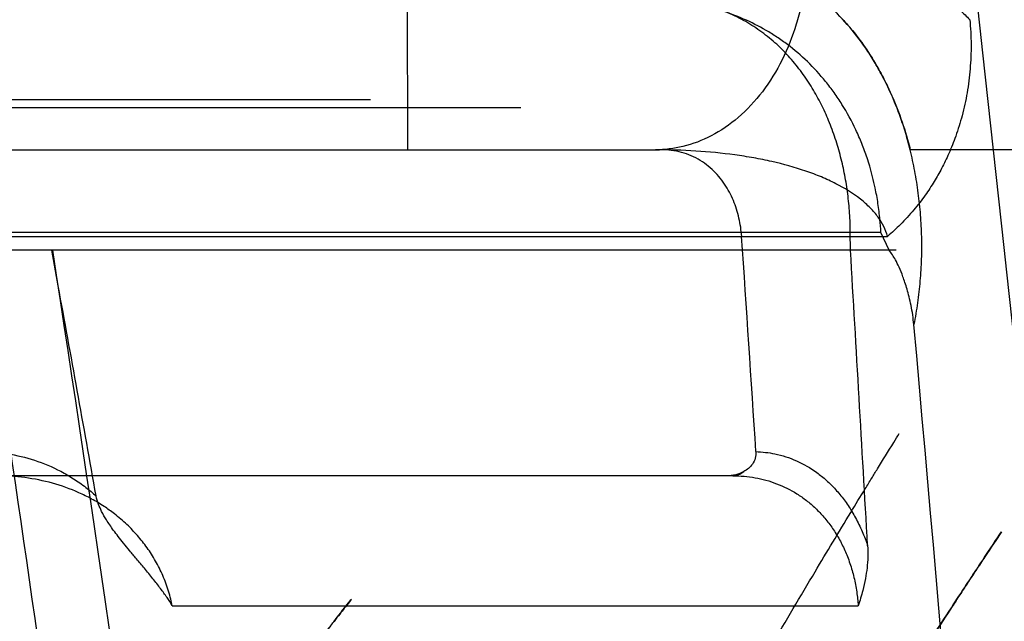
# Model space of a CAD drawing. Header units: millimetres. Extents: x 0 to 297, y 0 to 210.
# Tile 300 of 446: x 141.727 to 141.903, y 161.094 to 161.202. Entities that reach past the tile are written whole.
import ezdxf

# ---------------------------------------------------------------- set-up
doc = ezdxf.new("R2010")
doc.units = ezdxf.units.MM
doc.header["$LTSCALE"] = 16.335
doc.layers.add('INTFCLR_1', color=7, linetype='CONTINUOUS')
doc.layers.add('INTFCLR_144815', color=7, linetype='CONTINUOUS')

msp = doc.modelspace()

# ---------------------------------------------------------------- linework, layer by layer
at = {"layer": 'INTFCLR_1', "color": 6, "linetype": 'Continuous'}
for p, q in [((141.27355, 161.18761), (141.78969, 161.18761)), ((141.27355, 161.18616), (141.81666, 161.18616))]:
    msp.add_line(p, q, dxfattribs=at)
at = {"layer": 'INTFCLR_1', "color": 9, "linetype": 'Continuous'}
msp.add_open_spline([(141.75641, 161.05916), (141.75745, 161.06053), (141.75949, 161.06322), (141.76335, 161.06831), (141.76917, 161.07592), (141.77513, 161.08365), (141.77979, 161.08964), (141.78179, 161.09221), (141.78376, 161.09473), (141.78464, 161.09586), (141.78639, 161.09808), (141.78521, 161.09658), (141.78453, 161.09572), (141.78308, 161.09385), (141.78009, 161.09003), (141.77414, 161.08237), (141.76775, 161.07407), (141.76313, 161.06801), (141.76119, 161.06547), (141.75808, 161.06136), (141.75071, 161.05161), (141.7386, 161.03531), (141.72591, 161.01781), (141.71724, 161.00556), (141.71304, 160.99955), (141.71014, 160.9954), (141.70194, 160.98353), (141.68834, 160.9633), (141.67028, 160.93495), (141.65541, 160.90991), (141.64523, 160.89152), (141.63942, 160.8806), (141.63071, 160.86371), (141.61829, 160.83753), (141.60634, 160.80727), (141.59976, 160.78685), (141.59696, 160.77718), (141.59515, 160.77064), (141.59052, 160.75253), (141.58615, 160.72904), (141.58396, 160.70525), (141.58342, 160.69324), (141.58329, 160.68634), (141.58322, 160.66928), (141.58473, 160.6472), (141.58848, 160.62381), (141.59083, 160.6123), (141.59231, 160.60576), (141.59463, 160.59607), (141.59853, 160.58182), (141.60647, 160.55733), (141.61576, 160.53376), (141.62477, 160.51383), (141.63006, 160.50277), (141.63794, 160.48685), (141.65008, 160.46413), (141.66681, 160.43553), (141.67952, 160.41525), (141.68786, 160.40239), (141.69313, 160.39436), (141.70188, 160.38126), (141.7137, 160.36407), (141.72305, 160.35087), (141.72746, 160.34473)], degree=3, knots=[0, 0, 0, 0, 0.005797, 0.01133, 0.021476, 0.037955, 0.044218, 0.046836, 0.0491, 0.054387, 0.05482, 0.055229, 0.05859, 0.060471, 0.062716, 0.075143, 0.092818, 0.098027, 0.100749, 0.103544, 0.115354, 0.141812, 0.171787, 0.188025, 0.192212, 0.196449, 0.205034, 0.240697, 0.278371, 0.31799, 0.338541, 0.349008, 0.35957, 0.402408, 0.446323, 0.46879, 0.474471, 0.480178, 0.491596, 0.537273, 0.560271, 0.571849, 0.577661, 0.58346, 0.629177, 0.651777, 0.663046, 0.668676, 0.674302, 0.696525, 0.718311, 0.760793, 0.781563, 0.791836, 0.801994, 0.841252, 0.878375, 0.913316, 0.92169, 0.929872, 0.945621, 0.974598, 1, 1, 1, 1], dxfattribs=at)
at = {"layer": 'INTFCLR_144815', "color": 9, "linetype": 'Continuous'}
for p, q in [((141.79626, 161.20559), (141.79634, 161.1786)), ((140.4487, 161.17859), (141.84082, 161.17859)), ((142.03183, 161.17859), (141.88644, 161.17859)), ((141.88126, 161.16373), (141.66461, 161.16373)), ((141.6606, 161.16305), (141.88244, 161.16305)), ((141.85472, 161.12009), (141.72117, 161.12009)), ((141.75415, 161.09678), (141.87719, 161.09678))]:
    msp.add_line(p, q, dxfattribs=at)
at = {"layer": 'INTFCLR_144815', "color": 6, "linetype": 'Continuous'}
for p, q in [((141.78555, 161.17859), (141.79634, 161.1786)), ((141.84082, 161.17859), (141.84155, 161.1786)), ((141.87581, 161.16059), (141.87578, 161.16373)), ((141.88272, 161.16059), (141.88126, 161.16373)), ((141.884, 161.16059), (141.63667, 161.16059)), ((141.7337, 161.15415), (141.73252, 161.16059))]:
    msp.add_line(p, q, dxfattribs=at)
msp.add_arc((141.84155, 161.1539), 0.02471, 87.2723, 90.0018, dxfattribs=at)
for centre, major_axis, ratio, start_param, end_param in [((141.27355, 158.97681), (0, 4.8818), 0.133505, -1.115285, -1.106455), ((141.27355, 159.17018), (0, 4.93073), 0.133505, -1.166995, -1.155268), ((141.27355, 156.44584), (0, 5.83505), 0.133505, -0.642762, -0.631908), ((141.27355, 158.25825), (0, 5.31027), 0.13772, -1.076469, -0.995551)]:
    msp.add_ellipse(centre, major_axis=major_axis, ratio=ratio, start_param=start_param, end_param=end_param, dxfattribs=at)
at = {"layer": 'INTFCLR_144815', "color": 9, "linetype": 'Continuous'}
for points, knots in [([(141.96549, 160.77407), (141.95737, 160.86067), (141.93837, 161.05219), (141.90564, 161.34246), (141.86751, 161.63636), (141.83943, 161.82515), (141.82503, 161.91521)], [0, 0, 0, 0, 0.226896, 0.502094, 0.762044, 1, 1, 1, 1]), ([(141.94698, 160.71675), (141.9454, 160.73455), (141.93603, 160.83895), (141.91702, 161.0367), (141.89754, 161.21645), (141.88675, 161.30967)], [0, 0, 0, 0, 0.089951, 0.527612, 1, 1, 1, 1]), ([(141.88653, 161.17859), (141.88638, 161.17918), (141.88594, 161.18082), (141.88514, 161.18344), (141.88371, 161.18732), (141.88203, 161.191), (141.88011, 161.19442), (141.8781, 161.19755), (141.87536, 161.2011), (141.87229, 161.20422), (141.86971, 161.20639), (141.86711, 161.20831), (141.86242, 161.21113), (141.85728, 161.21303), (141.85278, 161.21395), (141.84975, 161.21438), (141.84744, 161.21451), (141.84591, 161.21451)], [0, 0, 0, 0, 0.031385, 0.086406, 0.140152, 0.242977, 0.292516, 0.340948, 0.433363, 0.521272, 0.564017, 0.605736, 0.686608, 0.843342, 0.882469, 0.921535, 1, 1, 1, 1]), ([(141.86806, 161.21427), (141.86806, 161.21374), (141.86803, 161.21267), (141.86791, 161.21049), (141.86761, 161.20773), (141.867, 161.2044), (141.86583, 161.19999), (141.86374, 161.19468), (141.86025, 161.18899), (141.85593, 161.18433), (141.85105, 161.18097), (141.84595, 161.17901), (141.84248, 161.17859), (141.84082, 161.17859)], [0, 0, 0, 0, 0.032266, 0.065059, 0.132003, 0.200403, 0.269701, 0.408562, 0.543993, 0.672109, 0.790738, 0.899651, 1, 1, 1, 1]), ([(141.86806, 161.21427), (141.8706, 161.21427), (141.8757, 161.21383), (141.88188, 161.21209), (141.88659, 161.20997), (141.89002, 161.20798), (141.89274, 161.20602), (141.89483, 161.20425), (141.89615, 161.20302), (141.89693, 161.20223), (141.89721, 161.20194)], [0, 0, 0, 0, 0.234389, 0.469079, 0.588636, 0.709768, 0.833901, 0.897633, 0.962631, 1, 1, 1, 1]), ([(141.86077, 161.21161), (141.86305, 161.21067), (141.86639, 161.20887), (141.86994, 161.20622), (141.87193, 161.20449), (141.8734, 161.20309), (141.87482, 161.20158), (141.87666, 161.19943), (141.87884, 161.19649), (141.88078, 161.19329), (141.8822, 161.19055), (141.88433, 161.18599), (141.88569, 161.18193), (141.88653, 161.17859)], [0, 0, 0, 0, 0.170529, 0.259631, 0.305622, 0.352469, 0.400208, 0.448719, 0.548338, 0.652425, 0.706538, 0.761665, 1, 1, 1, 1]), ([(141.88126, 161.16373), (141.88122, 161.16452), (141.88113, 161.1658), (141.88094, 161.16754), (141.88069, 161.16943), (141.88019, 161.17216), (141.87951, 161.17488), (141.87868, 161.17751), (141.87788, 161.1797), (141.87646, 161.18295), (141.8748, 161.18601), (141.8729, 161.18885), (141.8709, 161.19148), (141.86818, 161.19445), (141.86517, 161.19703), (141.86263, 161.19883), (141.86004, 161.20043), (141.85536, 161.20281), (141.85032, 161.20436), (141.8459, 161.20512), (141.8429, 161.20548), (141.84064, 161.20559), (141.83912, 161.20559)], [0, 0, 0, 0, 0.03615, 0.057996, 0.079847, 0.122961, 0.183647, 0.207216, 0.248674, 0.289423, 0.368217, 0.406662, 0.444593, 0.518044, 0.589366, 0.624594, 0.659311, 0.72755, 0.862764, 0.896928, 0.931128, 1, 1, 1, 1]), ([(141.88244, 161.16305), (141.88212, 161.16428), (141.88118, 161.16611), (141.87962, 161.16792), (141.87852, 161.16897), (141.87658, 161.17059), (141.87392, 161.17222), (141.87103, 161.17355), (141.86921, 161.17427), (141.86629, 161.17532), (141.86269, 161.17631), (141.85898, 161.17705), (141.85676, 161.17743), (141.85331, 161.17793), (141.848, 161.17845), (141.84324, 161.17859), (141.84082, 161.17859)], [0, 0, 0, 0, 0.081386, 0.128144, 0.152995, 0.178925, 0.290314, 0.351295, 0.38307, 0.415384, 0.550364, 0.621614, 0.658112, 0.694883, 0.844847, 1, 1, 1, 1]), ([(141.88644, 161.17859), (141.88676, 161.17732), (141.88733, 161.17474), (141.88795, 161.17084), (141.88836, 161.1669), (141.88856, 161.16295), (141.88854, 161.15899), (141.88831, 161.15505), (141.88787, 161.15113), (141.88743, 161.14854), (141.88718, 161.14725)], [0, 0, 0, 0, 0.124489, 0.250109, 0.375248, 0.500683, 0.625737, 0.75041, 0.875409, 1, 1, 1, 1]), ([(141.7609, 160.86003), (141.75766, 160.8859), (141.74482, 160.9862), (141.73092, 161.08636), (141.71989, 161.16059)], [0, 0, 0, 0, 0.257866, 1, 1, 1, 1]), ([(141.7862, 160.76989), (141.78204, 160.80379), (141.76561, 160.93421), (141.74742, 161.06441), (141.73272, 161.16059)], [0, 0, 0, 0, 0.259846, 1, 1, 1, 1]), ([(141.7609, 160.86003), (141.76196, 160.86404), (141.76597, 160.87861), (141.77363, 160.90308), (141.78442, 160.9328), (141.79314, 160.95422), (141.79911, 160.96803), (141.80302, 160.97689), (141.80976, 160.9917), (141.8194, 161.01176), (141.83088, 161.03425), (141.83939, 161.05013), (141.84444, 161.05932), (141.8462, 161.06249), (141.84872, 161.06703), (141.85381, 161.07609), (141.86112, 161.08878), (141.86893, 161.10202), (141.87457, 161.11139), (141.87797, 161.11697), (141.87957, 161.11958), (141.88127, 161.12235), (141.88292, 161.12503), (141.88424, 161.12715), (141.88457, 161.1277)], [0, 0, 0, 0, 0.042103, 0.153122, 0.25987, 0.362549, 0.387587, 0.412353, 0.460709, 0.552576, 0.637959, 0.71664, 0.735219, 0.744339, 0.753339, 0.787859, 0.849708, 0.901786, 0.943681, 0.960615, 0.968033, 0.974699, 0.993548, 1, 1, 1, 1]), ([(141.71955, 161.12443), (141.72122, 161.12443), (141.72458, 161.12418), (141.72952, 161.123), (141.73346, 161.12134), (141.73608, 161.11982), (141.73756, 161.11883), (141.73893, 161.11781), (141.7399, 161.117), (141.74049, 161.11646)], [0, 0, 0, 0, 0.219443, 0.438722, 0.661473, 0.776539, 0.835351, 0.894626, 1, 1, 1, 1]), ([(141.85884, 161.12442), (141.85998, 161.12439), (141.8618, 161.12418), (141.86422, 161.12354), (141.86681, 161.12255), (141.86895, 161.12131), (141.87065, 161.12), (141.8718, 161.11902), (141.87318, 161.11764), (141.87471, 161.11577), (141.87611, 161.11367), (141.87738, 161.11134), (141.87827, 161.10927), (141.87874, 161.10798), (141.87888, 161.10755)], [0, 0, 0, 0, 0.122545, 0.19515, 0.268589, 0.419444, 0.458811, 0.499058, 0.581618, 0.667564, 0.757995, 0.852782, 0.951623, 1, 1, 1, 1]), ([(141.85472, 161.12009), (141.85488, 161.12009), (141.85558, 161.12015), (141.85624, 161.12049), (141.85665, 161.12083)], [0, 0, 0, 0, 0.230503, 1, 1, 1, 1]), ([(141.75415, 161.09678), (141.75407, 161.09718), (141.75387, 161.09806), (141.75336, 161.09988), (141.75268, 161.10174), (141.75185, 161.10351), (141.75095, 161.1052), (141.74968, 161.10719), (141.74795, 161.10937), (141.74599, 161.11141), (141.74397, 161.11315), (141.74219, 161.11442), (141.74081, 161.11529), (141.73931, 161.11614), (141.73666, 161.11745), (141.73268, 161.11887), (141.72773, 161.11987), (141.72436, 161.12009), (141.72267, 161.12009)], [0, 0, 0, 0, 0.028832, 0.06405, 0.133502, 0.167989, 0.20209, 0.268836, 0.334396, 0.398454, 0.468578, 0.522473, 0.553088, 0.583649, 0.643981, 0.762514, 0.880812, 1, 1, 1, 1]), ([(141.85472, 161.12009), (141.85605, 161.12009), (141.85806, 161.11992), (141.86066, 161.11933), (141.86322, 161.11849), (141.86567, 161.11727), (141.86794, 161.11568), (141.86956, 161.11428), (141.87109, 161.11268), (141.87248, 161.11087), (141.87374, 161.10888), (141.87464, 161.1071), (141.87528, 161.10557), (141.87586, 161.10396), (141.87647, 161.10184), (141.87695, 161.09931), (141.87713, 161.0976), (141.87719, 161.09678)], [0, 0, 0, 0, 0.111727, 0.167548, 0.223549, 0.336663, 0.395144, 0.454919, 0.516216, 0.579812, 0.645627, 0.713489, 0.74646, 0.78415, 0.856692, 0.930989, 1, 1, 1, 1]), ([(141.7644, 160.80724), (141.76607, 160.81612), (141.76858, 160.82766), (141.77215, 160.84178), (141.77499, 160.85236), (141.78025, 160.87034), (141.78861, 160.89511), (141.79971, 160.92351), (141.80963, 160.94614), (141.81682, 160.96142), (141.82092, 160.96988), (141.8269, 160.98194), (141.83578, 160.99911), (141.84763, 161.02067), (141.8564, 161.03589), (141.86206, 161.04544), (141.86557, 161.05132), (141.87128, 161.06075), (141.87882, 161.07291), (141.88689, 161.08561), (141.89228, 161.09393), (141.8954, 161.0987), (141.89701, 161.10115), (141.89889, 161.104), (141.90048, 161.1064), (141.90381, 161.11141), (141.90085, 161.10696), (141.89952, 161.10495), (141.89772, 161.10223), (141.89609, 161.09975), (141.89258, 161.0944), (141.88677, 161.08543), (141.87872, 161.07276), (141.8712, 161.06061), (141.86595, 161.05194), (141.86335, 161.04759), (141.86154, 161.04456), (141.85633, 161.03577), (141.84757, 161.02057), (141.83575, 160.99906), (141.82581, 160.97985), (141.81886, 160.96567), (141.81483, 160.95719), (141.80869, 160.94399), (141.79971, 160.92351), (141.78859, 160.89507), (141.78023, 160.87028), (141.77497, 160.85229), (141.77213, 160.84172), (141.76857, 160.82762), (141.76607, 160.8161), (141.7644, 160.80724)], [0, 0, 0, 0, 0.040438, 0.052843, 0.065179, 0.089471, 0.136654, 0.182117, 0.225934, 0.247225, 0.257692, 0.267989, 0.307473, 0.344204, 0.378078, 0.386079, 0.393879, 0.408741, 0.435419, 0.457928, 0.476049, 0.479857, 0.483352, 0.489366, 0.494063, 0.5, 0.502785, 0.510923, 0.513801, 0.517003, 0.524311, 0.542386, 0.564839, 0.591486, 0.606348, 0.610222, 0.614147, 0.62214, 0.655969, 0.692631, 0.732018, 0.752723, 0.763321, 0.77403, 0.817893, 0.8634, 0.910625, 0.934938, 0.947266, 0.959637, 1, 1, 1, 1]), ([(141.7644, 160.80724), (141.76607, 160.81612), (141.76858, 160.82766), (141.77215, 160.84178), (141.77499, 160.85236), (141.78025, 160.87034), (141.78861, 160.89511), (141.79971, 160.92351), (141.80963, 160.94614), (141.81682, 160.96142), (141.82092, 160.96988), (141.8269, 160.98194), (141.83578, 160.99911), (141.84763, 161.02067), (141.8564, 161.03589), (141.86206, 161.04544), (141.86557, 161.05132), (141.87128, 161.06075), (141.87882, 161.07291), (141.88689, 161.08561), (141.89228, 161.09393), (141.8954, 161.0987), (141.89701, 161.10115), (141.89889, 161.104), (141.90048, 161.1064), (141.90381, 161.11141), (141.90085, 161.10696), (141.89952, 161.10495), (141.89772, 161.10223), (141.89609, 161.09975), (141.89258, 161.0944), (141.88677, 161.08543), (141.87872, 161.07276), (141.8712, 161.06061), (141.86595, 161.05194), (141.86335, 161.04759), (141.86154, 161.04456), (141.85633, 161.03577), (141.84757, 161.02057), (141.83575, 160.99906), (141.82581, 160.97985), (141.81886, 160.96567), (141.81483, 160.95719), (141.80869, 160.94399), (141.79971, 160.92351), (141.78859, 160.89507), (141.78023, 160.87028), (141.77497, 160.85229), (141.77213, 160.84172), (141.76857, 160.82762), (141.76607, 160.8161), (141.7644, 160.80724)], [0, 0, 0, 0, 0.040438, 0.052843, 0.065179, 0.089471, 0.136654, 0.182117, 0.225934, 0.247225, 0.257692, 0.267989, 0.307473, 0.344204, 0.378078, 0.386079, 0.393879, 0.408741, 0.435419, 0.457928, 0.476049, 0.479857, 0.483352, 0.489366, 0.494063, 0.5, 0.502785, 0.510923, 0.513801, 0.517003, 0.524311, 0.542386, 0.564839, 0.591486, 0.606348, 0.610222, 0.614147, 0.62214, 0.655969, 0.692631, 0.732018, 0.752723, 0.763321, 0.77403, 0.817893, 0.8634, 0.910625, 0.934938, 0.947266, 0.959637, 1, 1, 1, 1])]:
    msp.add_open_spline(points, degree=3, knots=knots, dxfattribs=at)
at = {"layer": 'INTFCLR_144815', "color": 6, "linetype": 'Continuous'}
for points, knots in [([(141.87578, 161.16373), (141.87577, 161.16489), (141.87569, 161.16722), (141.87535, 161.17066), (141.87482, 161.17403), (141.87408, 161.17735), (141.87312, 161.18063), (141.87196, 161.18378), (141.87058, 161.18681), (141.86898, 161.1897), (141.86712, 161.1925), (141.86499, 161.19514), (141.8626, 161.19757), (141.85994, 161.19976), (141.85701, 161.20167), (141.8549, 161.20271), (141.8538, 161.20317)], [0, 0, 0, 0, 0.073105, 0.146073, 0.216864, 0.287802, 0.359193, 0.431246, 0.498718, 0.567998, 0.638634, 0.709324, 0.780757, 0.852955, 0.925156, 1, 1, 1, 1]), ([(141.89721, 161.20194), (141.89735, 161.20046), (141.8975, 161.19751), (141.89733, 161.19313), (141.89679, 161.18886), (141.89591, 161.18482), (141.89478, 161.18117), (141.89352, 161.17802), (141.89222, 161.17531), (141.89081, 161.17282), (141.88917, 161.17032), (141.88716, 161.16772), (141.88489, 161.16525), (141.88324, 161.16373), (141.88244, 161.16305)], [0, 0, 0, 0, 0.103346, 0.204454, 0.304064, 0.401737, 0.490835, 0.568803, 0.637461, 0.699404, 0.767273, 0.844662, 0.926959, 1, 1, 1, 1]), ([(141.85629, 161.16305), (141.85625, 161.16361), (141.85613, 161.16471), (141.85583, 161.16634), (141.85539, 161.16794), (141.85482, 161.1695), (141.8541, 161.17101), (141.85323, 161.17247), (141.85219, 161.17384), (141.85099, 161.1751), (141.84962, 161.17622), (141.84809, 161.17717), (141.8464, 161.1779), (141.8446, 161.17839), (141.84335, 161.17854), (141.84273, 161.17857)], [0, 0, 0, 0, 0.073999, 0.146811, 0.220812, 0.293464, 0.367538, 0.442603, 0.51876, 0.59564, 0.673331, 0.753002, 0.83356, 0.9166, 1, 1, 1, 1]), ([(141.88718, 161.14725), (141.88712, 161.14782), (141.88698, 161.14896), (141.8867, 161.15061), (141.88635, 161.15216), (141.88598, 161.15354), (141.8856, 161.15474), (141.88514, 161.15606), (141.88459, 161.15742), (141.88379, 161.15904), (141.88317, 161.16006), (141.88272, 161.16059)], [0, 0, 0, 0, 0.119805, 0.241524, 0.355304, 0.454784, 0.542387, 0.619885, 0.749688, 0.852912, 1, 1, 1, 1]), ([(141.85884, 161.12442), (141.85887, 161.12403), (141.85878, 161.12323), (141.85813, 161.12189), (141.85726, 161.12116), (141.85665, 161.12083)], [0, 0, 0, 0, 0.264347, 0.53307, 1, 1, 1, 1]), ([(141.85665, 161.12083), (141.85621, 161.12059), (141.8552, 161.12021), (141.85413, 161.12009), (141.85356, 161.12009)], [0, 0, 0, 0, 0.469048, 1, 1, 1, 1]), ([(141.75415, 161.09678), (141.75384, 161.09727), (141.75317, 161.09831), (141.75201, 161.09992), (141.75065, 161.10167), (141.7492, 161.10344), (141.74779, 161.10511), (141.74654, 161.1066), (141.74543, 161.10794), (141.74447, 161.10915), (141.74365, 161.11024), (141.74295, 161.11124), (141.74221, 161.11236), (141.74151, 161.11358), (141.74087, 161.11501), (141.74059, 161.11595), (141.74049, 161.11646)], [0, 0, 0, 0, 0.071946, 0.153901, 0.247034, 0.347692, 0.438839, 0.518779, 0.590337, 0.654191, 0.71093, 0.76113, 0.805341, 0.878352, 0.935241, 1, 1, 1, 1]), ([(141.87888, 161.10755), (141.87892, 161.10688), (141.87894, 161.10555), (141.8788, 161.10359), (141.8785, 161.10158), (141.878, 161.0993), (141.8775, 161.09768), (141.87719, 161.09678)], [0, 0, 0, 0, 0.183003, 0.362638, 0.536953, 0.73967, 1, 1, 1, 1])]:
    msp.add_open_spline(points, degree=3, knots=knots, dxfattribs=at)

doc.saveas('drawing.dxf')
